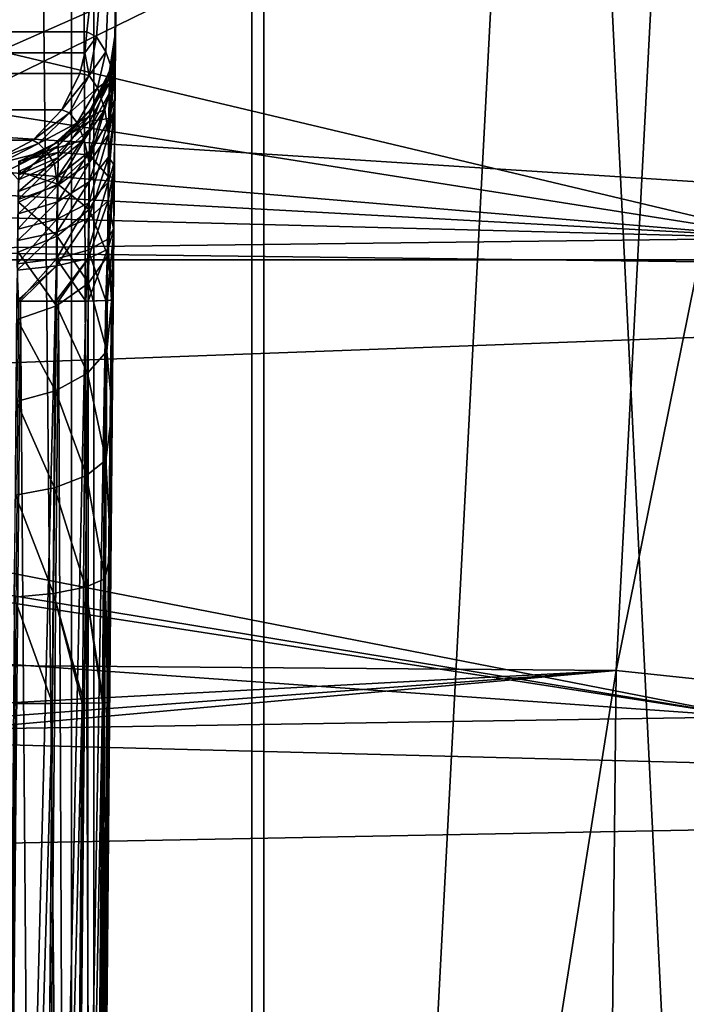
# Model space of a CAD drawing. Header units: millimetres. Extents: x -40 to 40, y -40 to 40.
# Tile 281 of 341: x 29.6 to 32.1, y -4.6 to -1. Entities that reach past the tile are written whole.
import ezdxf

# ---------------------------------------------------------------- set-up
doc = ezdxf.new("R2010")
doc.units = ezdxf.units.MM
doc.header["$LTSCALE"] = 26.699852
for name, color, linetype in [('1', 7, 'CONTINUOUS'), ('104', 7, 'CONTINUOUS'), ('105', 7, 'CONTINUOUS'), ('106', 7, 'CONTINUOUS'), ('109', 7, 'CONTINUOUS'), ('139', 7, 'CONTINUOUS'), ('16', 7, 'CONTINUOUS'), ('161', 7, 'CONTINUOUS'), ('162', 7, 'CONTINUOUS'), ('372', 7, 'CONTINUOUS'), ('373', 7, 'CONTINUOUS'), ('374', 7, 'CONTINUOUS'), ('375', 7, 'CONTINUOUS'), ('376', 7, 'CONTINUOUS'), ('48', 7, 'CONTINUOUS'), ('60', 7, 'CONTINUOUS'), ('715', 7, 'CONTINUOUS'), ('716', 7, 'CONTINUOUS'), ('717', 7, 'CONTINUOUS'), ('718', 7, 'CONTINUOUS')]:
    doc.layers.add(name, color=color, linetype=linetype)

msp = doc.modelspace()

# ---------------------------------------------------------------- linework, layer by layer
at = {"layer": '1', "linetype": 'Continuous'}
for points in [[(30.5342, -25.0582), (27.9309, 27.9306), (27.9306, -27.9309), (30.5342, -25.0582)], [(30.5341, 25.0583), (27.9309, 27.9306), (30.5342, -25.0582), (30.5341, 25.0583)], [(32.843, 21.9451), (30.5341, 25.0583), (32.8434, -21.9445), (32.843, 21.9451)], [(32.8434, -21.9445), (30.5341, 25.0583), (30.5342, -25.0582), (32.8434, -21.9445)]]:
    msp.add_3dface(points, dxfattribs=at)
at = {"layer": '104', "linetype": 'Continuous'}
for points in [[(25.272, -3.2921, -730), (32, 0, -730), (25.9938, -2.6527, -730), (25.272, -3.2921, -730)], [(31.8247, -3.3452, -730), (32, 0, -730), (25.272, -3.2921, -730), (31.8247, -3.3452, -730)], [(25.9938, -2.6527, -730), (32, 0, -730), (26.5416, -1.8593, -730), (25.9938, -2.6527, -730)], [(26.5416, -1.8593, -730), (32, 0, -730), (26.8837, -0.9576, -730), (26.5416, -1.8593, -730)], [(24.4186, -3.74, -730), (31.8247, -3.3452, -730), (25.272, -3.2921, -730), (24.4186, -3.74, -730)], [(31.8247, -3.3452, -730), (23.483, -3.9707, -730), (5.6924, -5.6921, -730), (31.8247, -3.3452, -730)], [(31.3007, -6.6534, -730), (31.8247, -3.3452, -730), (5.6924, -5.6921, -730), (31.3007, -6.6534, -730)], [(23.483, -3.9707, -730), (31.8247, -3.3452, -730), (24.4186, -3.74, -730), (23.483, -3.9707, -730)]]:
    msp.add_3dface(points, dxfattribs=at)
at = {"layer": '105', "linetype": 'Continuous'}
for points in [[(32.5, 0, -730.5), (31.8247, -3.3452, -730), (32.322, -3.3972, -730.5), (32.5, 0, -730.5)], [(32, 0, -730), (31.8247, -3.3452, -730), (32.5, 0, -730.5), (32, 0, -730)], [(31.8247, -3.3452, -730), (31.3007, -6.6534, -730), (31.7898, -6.7571, -730.5), (31.8247, -3.3452, -730)], [(32.322, -3.3972, -730.5), (31.8247, -3.3452, -730), (31.7898, -6.7571, -730.5), (32.322, -3.3972, -730.5)]]:
    msp.add_3dface(points, dxfattribs=at)
at = {"layer": '106', "linetype": 'Continuous'}
for points in [[(32.322, -3.3972, -730.5), (31.7898, -6.7571, -730.5), (32.3094, -3.515, -733), (32.322, -3.3972, -730.5)], [(32.3094, -3.515, -733), (31.7898, -6.7571, -730.5), (31.74, -6.9873, -733), (32.3094, -3.515, -733)]]:
    msp.add_3dface(points, dxfattribs=at)
at = {"layer": '109', "linetype": 'Continuous'}
for points in [[(25.05, 0, -733), (32.4523, -1.7603, -733), (24.9669, -0.5777, -733), (25.05, 0, -733)], [(32.5, 0, -733), (32.4523, -1.7603, -733), (25.05, 0, -733), (32.5, 0, -733)], [(24.9669, -0.5777, -733), (32.4523, -1.7603, -733), (24.7243, -1.1088, -733), (24.9669, -0.5777, -733)], [(24.7243, -1.1088, -733), (32.4523, -1.7603, -733), (24.3422, -1.5495, -733), (24.7243, -1.1088, -733)], [(24.3422, -1.5495, -733), (32.4523, -1.7603, -733), (23.8516, -1.8648, -733), (24.3422, -1.5495, -733)], [(32.4523, -1.7603, -733), (32.3094, -3.515, -733), (23.8516, -1.8648, -733), (32.4523, -1.7603, -733)], [(23.8516, -1.8648, -733), (32.3094, -3.515, -733), (23.2913, -2.0292, -733), (23.8516, -1.8648, -733)], [(10.5178, -1.9662, -733), (32.3094, -3.515, -733), (9.9773, -3.8656, -733), (10.5178, -1.9662, -733)], [(22.7081, -2.0291, -733), (32.3094, -3.515, -733), (10.5178, -1.9662, -733), (22.7081, -2.0291, -733)], [(23.2913, -2.0292, -733), (32.3094, -3.515, -733), (22.7081, -2.0291, -733), (23.2913, -2.0292, -733)], [(32.3094, -3.515, -733), (31.74, -6.9873, -733), (9.9773, -3.8656, -733), (32.3094, -3.515, -733)], [(9.9773, -3.8656, -733), (31.74, -6.9873, -733), (9.0973, -5.6329, -733), (9.9773, -3.8656, -733)]]:
    msp.add_3dface(points, dxfattribs=at)
at = {"layer": '139', "linetype": 'Continuous'}
for points in [[(29.8297, -10.9064, -733), (29.5997, 11.7409, -733), (29.5992, -11.742, -733), (29.8297, -10.9064, -733)], [(29.8297, 10.9064, -733), (29.5997, 11.7409, -733), (29.8297, -10.9064, -733), (29.8297, 10.9064, -733)], [(29.9124, 10.0436, -733), (29.8297, 10.9064, -733), (29.9124, -10.0436, -733), (29.9124, 10.0436, -733)], [(29.9124, -10.0436, -733), (29.8297, 10.9064, -733), (29.8297, -10.9064, -733), (29.9124, -10.0436, -733)], [(30, 0, -733), (29.9124, 10.0436, -733), (29.9124, -10.0436, -733), (30, 0, -733)]]:
    msp.add_3dface(points, dxfattribs=at)
at = {"layer": '16', "linetype": 'Continuous'}
for points in [[(33.9501, -1.8406, -3.5), (-33.9501, 1.8406, -3.5), (33.9501, 1.8406, -3.5), (33.9501, -1.8406, -3.5)], [(-33.9501, -1.8406, -3.5), (-33.9501, 1.8406, -3.5), (33.9501, -1.8406, -3.5), (-33.9501, -1.8406, -3.5)], [(-33.9501, -1.8406, -3.5), (33.5521, -5.5004, -3.5), (-5, -5.4103, -3.5), (-33.9501, -1.8406, -3.5)], [(33.5521, -5.5004, -3.5), (-33.9501, -1.8406, -3.5), (33.9501, -1.8406, -3.5), (33.5521, -5.5004, -3.5)]]:
    msp.add_3dface(points, dxfattribs=at)
at = {"layer": '161', "linetype": 'Continuous'}
for points in [[(30, 0, -824), (29.9912, -1.0044, -820.5348), (29.9902, -1.1191, -824), (30, 0, -824)], [(30, 0, -824), (30, 0, -733), (29.9912, -1.0044, -820.5348), (30, 0, -824)], [(30, 0, -733), (29.9124, -10.0436, -733), (29.9124, -10.0436, -742.8247), (30, 0, -733)], [(29.9698, -3.4607, -742.9396), (30, 0, -733), (29.9124, -10.0436, -742.8247), (29.9698, -3.4607, -742.9396)], [(29.9746, -2.9118, -743.0104), (30, 0, -733), (29.9698, -3.4607, -742.9396), (29.9746, -2.9118, -743.0104)], [(29.9791, -2.3921, -743.2003), (30, 0, -733), (29.9746, -2.9118, -743.0104), (29.9791, -2.3921, -743.2003)], [(29.9832, -1.9272, -743.4995), (30, 0, -733), (29.9791, -2.3921, -743.2003), (29.9832, -1.9272, -743.4995)], [(29.9866, -1.5384, -743.8949), (30, 0, -733), (29.9832, -1.9272, -743.4995), (29.9866, -1.5384, -743.8949)], [(29.9891, -1.2462, -744.3666), (30, 0, -733), (29.9866, -1.5384, -743.8949), (29.9891, -1.2462, -744.3666)], [(29.9907, -1.0656, -744.8891), (30, 0, -733), (29.9891, -1.2462, -744.3666), (29.9907, -1.0656, -744.8891)], [(29.9912, -1.0044, -745.4392), (30, 0, -733), (29.9907, -1.0656, -744.8891), (29.9912, -1.0044, -745.4392)], [(29.9912, -1.0044, -820.5348), (30, 0, -733), (29.9912, -1.0044, -745.4392), (29.9912, -1.0044, -820.5348)], [(29.9902, -1.1191, -824), (29.9912, -1.0044, -820.5348), (29.9889, -1.2735, -823.7827), (29.9902, -1.1191, -824)], [(29.9912, -1.0044, -820.5348), (29.9909, -1.0377, -820.7908), (29.9889, -1.2735, -823.7827), (29.9912, -1.0044, -820.5348)], [(29.9901, -1.1355, -821.0299), (29.9827, -1.9869, -823.4653), (29.9909, -1.0377, -820.7908), (29.9901, -1.1355, -821.0299)], [(29.9909, -1.0377, -820.7908), (29.9827, -1.9869, -823.4653), (29.985, -1.7239, -823.5053), (29.9909, -1.0377, -820.7908)], [(29.9871, -1.48, -823.6137), (29.9909, -1.0377, -820.7908), (29.985, -1.7239, -823.5053), (29.9871, -1.48, -823.6137)], [(29.9889, -1.2735, -823.7827), (29.9909, -1.0377, -820.7908), (29.9871, -1.48, -823.6137), (29.9889, -1.2735, -823.7827)], [(29.9887, -1.2908, -821.2354), (29.9827, -1.9869, -823.4653), (29.9901, -1.1355, -821.0299), (29.9887, -1.2908, -821.2354)], [(29.987, -1.4942, -821.3949), (29.9827, -1.9869, -823.4653), (29.9887, -1.2908, -821.2354), (29.987, -1.4942, -821.3949)], [(29.9849, -1.7314, -821.4969), (29.9827, -1.9869, -823.4653), (29.987, -1.4942, -821.3949), (29.9849, -1.7314, -821.4969)], [(29.9124, -10.0436, -823.3247), (29.9827, -1.9869, -823.4653), (29.9849, -1.7314, -821.4969), (29.9124, -10.0436, -823.3247)], [(29.9827, -1.9869, -821.5347), (29.9124, -10.0436, -823.3247), (29.9849, -1.7314, -821.4969), (29.9827, -1.9869, -821.5347)], [(29.9124, -10.0436, -821.6753), (29.9124, -10.0436, -823.3247), (29.9827, -1.9869, -821.5347), (29.9124, -10.0436, -821.6753)]]:
    msp.add_3dface(points, dxfattribs=at)
at = {"layer": '162', "linetype": 'Continuous'}
for points in [[(29.7063, -10.0489, -823.729), (29.5668, -10.0489, -823.8001), (29.7714, -1.9922, -823.8734), (29.7063, -10.0489, -823.729)], [(29.7714, -1.9922, -823.8734), (29.5668, -10.0489, -823.8001), (29.6366, -1.9922, -823.9409), (29.7714, -1.9922, -823.8734)], [(29.817, -10.0479, -823.6183), (29.7063, -10.0489, -823.729), (29.8825, -1.9913, -823.7654), (29.817, -10.0479, -823.6183)], [(29.8825, -1.9913, -823.7654), (29.7063, -10.0489, -823.729), (29.7714, -1.9922, -823.8734), (29.8825, -1.9913, -823.7654)], [(29.888, -10.0461, -823.4787), (29.817, -10.0479, -823.6183), (29.9563, -1.9895, -823.6254), (29.888, -10.0461, -823.4787)], [(29.9563, -1.9895, -823.6254), (29.817, -10.0479, -823.6183), (29.8825, -1.9913, -823.7654), (29.9563, -1.9895, -823.6254)], [(29.9827, -1.9869, -823.4653), (29.888, -10.0461, -823.4787), (29.9762, -1.9882, -823.5452), (29.9827, -1.9869, -823.4653)], [(29.9827, -1.9869, -823.4653), (29.9124, -10.0436, -823.3247), (29.888, -10.0461, -823.4787), (29.9827, -1.9869, -823.4653)], [(29.9762, -1.9882, -823.5452), (29.888, -10.0461, -823.4787), (29.9563, -1.9895, -823.6254), (29.9762, -1.9882, -823.5452)]]:
    msp.add_3dface(points, dxfattribs=at)
at = {"layer": '372', "linetype": 'Continuous'}
for points in [[(29.9434, -3.4633, -743.0997), (29.8167, -10.0479, -743.1187), (29.8766, -3.465, -743.2302), (29.9434, -3.4633, -743.0997)], [(29.8879, -10.0461, -742.9792), (29.8167, -10.0479, -743.1187), (29.9434, -3.4633, -743.0997), (29.8879, -10.0461, -742.9792)], [(29.9698, -3.4607, -742.9396), (29.9124, -10.0436, -742.8247), (29.8879, -10.0461, -742.9792), (29.9698, -3.4607, -742.9396)], [(29.9698, -3.4607, -742.9396), (29.8879, -10.0461, -742.9792), (29.9634, -3.4621, -743.0195), (29.9698, -3.4607, -742.9396)], [(29.9634, -3.4621, -743.0195), (29.8879, -10.0461, -742.9792), (29.9477, -3.4631, -743.0865), (29.9634, -3.4621, -743.0195)], [(29.9477, -3.4631, -743.0865), (29.8879, -10.0461, -742.9792), (29.9434, -3.4633, -743.0997), (29.9477, -3.4631, -743.0865)], [(29.7601, -3.466, -743.3466), (29.5664, -10.0489, -743.3003), (29.6238, -3.466, -743.4152), (29.7601, -3.466, -743.3466)], [(29.7059, -10.0489, -743.2293), (29.5664, -10.0489, -743.3003), (29.7601, -3.466, -743.3466), (29.7059, -10.0489, -743.2293)], [(29.8696, -3.4651, -743.2397), (29.7059, -10.0489, -743.2293), (29.7601, -3.466, -743.3466), (29.8696, -3.4651, -743.2397)], [(29.8167, -10.0479, -743.1187), (29.7059, -10.0489, -743.2293), (29.8696, -3.4651, -743.2397), (29.8167, -10.0479, -743.1187)], [(29.8766, -3.465, -743.2302), (29.8167, -10.0479, -743.1187), (29.8696, -3.4651, -743.2397), (29.8766, -3.465, -743.2302)]]:
    msp.add_3dface(points, dxfattribs=at)
at = {"layer": '373', "linetype": 'Continuous'}
for points in [[(29.9912, -1.0044, -745.4392), (29.9907, -1.0656, -744.8891), (29.9691, -1.1471, -745.4392), (29.9912, -1.0044, -745.4392)], [(29.9907, -1.0656, -744.8891), (29.9891, -1.2462, -744.3666), (29.9675, -1.3228, -744.5468), (29.9907, -1.0656, -744.8891)], [(29.9688, -1.1913, -744.9844), (29.9907, -1.0656, -744.8891), (29.9675, -1.3228, -744.5468), (29.9688, -1.1913, -744.9844)], [(29.9691, -1.1471, -745.4392), (29.9907, -1.0656, -744.8891), (29.9688, -1.1913, -744.9844), (29.9691, -1.1471, -745.4392)], [(29.9691, -1.1471, -745.4392), (29.9688, -1.1913, -744.9844), (29.9659, -1.1572, -745.4392), (29.9691, -1.1471, -745.4392)], [(29.9659, -1.1572, -745.4392), (29.9688, -1.1913, -744.9844), (29.898, -1.2907, -745.4392), (29.9659, -1.1572, -745.4392)], [(29.898, -1.2907, -745.4392), (29.9688, -1.1913, -744.9844), (29.8976, -1.3324, -745.0122), (29.898, -1.2907, -745.4392)], [(29.9688, -1.1913, -744.9844), (29.9675, -1.3228, -744.5468), (29.8976, -1.3324, -745.0122), (29.9688, -1.1913, -744.9844)], [(29.9891, -1.2462, -744.3666), (29.9866, -1.5384, -743.8949), (29.9656, -1.5363, -744.1428), (29.9891, -1.2462, -744.3666)], [(29.9675, -1.3228, -744.5468), (29.9891, -1.2462, -744.3666), (29.9656, -1.5363, -744.1428), (29.9675, -1.3228, -744.5468)], [(29.898, -1.2907, -745.4392), (29.8976, -1.3324, -745.0122), (29.7899, -1.401, -745.4392), (29.898, -1.2907, -745.4392)], [(29.8976, -1.3324, -745.0122), (29.8964, -1.4557, -744.6014), (29.7811, -1.4465, -745.0349), (29.8976, -1.3324, -745.0122)], [(29.7815, -1.4071, -745.4392), (29.8976, -1.3324, -745.0122), (29.7811, -1.4465, -745.0349), (29.7815, -1.4071, -745.4392)], [(29.7899, -1.401, -745.4392), (29.8976, -1.3324, -745.0122), (29.7815, -1.4071, -745.4392), (29.7899, -1.401, -745.4392)], [(29.9675, -1.3228, -744.5468), (29.9656, -1.5363, -744.1428), (29.8964, -1.4557, -744.6014), (29.9675, -1.3228, -744.5468)], [(29.8976, -1.3324, -745.0122), (29.9675, -1.3228, -744.5468), (29.8964, -1.4557, -744.6014), (29.8976, -1.3324, -745.0122)], [(29.7815, -1.4071, -745.4392), (29.7811, -1.4465, -745.0349), (29.6505, -1.474, -745.4392), (29.7815, -1.4071, -745.4392)], [(29.7811, -1.4465, -745.0349), (29.7799, -1.5633, -744.6458), (29.6373, -1.5161, -745.0488), (29.7811, -1.4465, -745.0349)], [(29.6377, -1.4781, -745.4392), (29.7811, -1.4465, -745.0349), (29.6373, -1.5161, -745.0488), (29.6377, -1.4781, -745.4392)], [(29.6505, -1.474, -745.4392), (29.7811, -1.4465, -745.0349), (29.6377, -1.4781, -745.4392), (29.6505, -1.474, -745.4392)], [(29.7811, -1.4465, -745.0349), (29.8964, -1.4557, -744.6014), (29.7799, -1.5633, -744.6458), (29.7811, -1.4465, -745.0349)], [(29.8964, -1.4557, -744.6014), (29.8944, -1.6562, -744.2222), (29.7799, -1.5633, -744.6458), (29.8964, -1.4557, -744.6014)], [(29.8964, -1.4557, -744.6014), (29.9656, -1.5363, -744.1428), (29.8944, -1.6562, -744.2222), (29.8964, -1.4557, -744.6014)], [(29.6373, -1.5161, -745.0488), (29.7799, -1.5633, -744.6458), (29.6361, -1.6288, -744.6731), (29.6373, -1.5161, -745.0488)], [(29.9656, -1.5363, -744.1428), (29.9629, -1.8238, -743.7878), (29.8944, -1.6562, -744.2222), (29.9656, -1.5363, -744.1428)], [(29.9656, -1.5363, -744.1428), (29.9866, -1.5384, -743.8949), (29.9629, -1.8238, -743.7878), (29.9656, -1.5363, -744.1428)], [(29.9866, -1.5384, -743.8949), (29.9832, -1.9272, -743.4995), (29.9629, -1.8238, -743.7878), (29.9866, -1.5384, -743.8949)], [(29.7799, -1.5633, -744.6458), (29.7779, -1.753, -744.2867), (29.6361, -1.6288, -744.6731), (29.7799, -1.5633, -744.6458)], [(29.7799, -1.5633, -744.6458), (29.8944, -1.6562, -744.2222), (29.7779, -1.753, -744.2867), (29.7799, -1.5633, -744.6458)], [(29.6361, -1.6288, -744.6731), (29.7779, -1.753, -744.2867), (29.6341, -1.8119, -744.3263), (29.6361, -1.6288, -744.6731)], [(29.8944, -1.6562, -744.2222), (29.8918, -1.926, -743.8889), (29.7779, -1.753, -744.2867), (29.8944, -1.6562, -744.2222)], [(29.8944, -1.6562, -744.2222), (29.9629, -1.8238, -743.7878), (29.8918, -1.926, -743.8889), (29.8944, -1.6562, -744.2222)], [(29.7779, -1.753, -744.2867), (29.7753, -2.0085, -743.971), (29.6341, -1.8119, -744.3263), (29.7779, -1.753, -744.2867)], [(29.7779, -1.753, -744.2867), (29.8918, -1.926, -743.8889), (29.7753, -2.0085, -743.971), (29.7779, -1.753, -744.2867)], [(29.6341, -1.8119, -744.3263), (29.7753, -2.0085, -743.971), (29.6314, -2.0585, -744.0214), (29.6341, -1.8119, -744.3263)], [(29.9629, -1.8238, -743.7878), (29.9597, -2.1743, -743.4952), (29.8918, -1.926, -743.8889), (29.9629, -1.8238, -743.7878)], [(29.9629, -1.8238, -743.7878), (29.9832, -1.9272, -743.4995), (29.9597, -2.1743, -743.4952), (29.9629, -1.8238, -743.7878)], [(29.8918, -1.926, -743.8889), (29.8885, -2.2551, -743.6141), (29.7753, -2.0085, -743.971), (29.8918, -1.926, -743.8889)], [(29.8918, -1.926, -743.8889), (29.9597, -2.1743, -743.4952), (29.8885, -2.2551, -743.6141), (29.8918, -1.926, -743.8889)], [(29.9832, -1.9272, -743.4995), (29.9791, -2.3921, -743.2003), (29.9597, -2.1743, -743.4952), (29.9832, -1.9272, -743.4995)], [(29.7753, -2.0085, -743.971), (29.772, -2.3201, -743.7106), (29.6314, -2.0585, -744.0214), (29.7753, -2.0085, -743.971)], [(29.7753, -2.0085, -743.971), (29.8885, -2.2551, -743.6141), (29.772, -2.3201, -743.7106), (29.7753, -2.0085, -743.971)], [(29.6314, -2.0585, -744.0214), (29.772, -2.3201, -743.7106), (29.6282, -2.3593, -743.7698), (29.6314, -2.0585, -744.0214)], [(29.9597, -2.1743, -743.4952), (29.9559, -2.5747, -743.2758), (29.8885, -2.2551, -743.6141), (29.9597, -2.1743, -743.4952)], [(29.9597, -2.1743, -743.4952), (29.9791, -2.3921, -743.2003), (29.9559, -2.5747, -743.2758), (29.9597, -2.1743, -743.4952)], [(29.8885, -2.2551, -743.6141), (29.8848, -2.6309, -743.4081), (29.772, -2.3201, -743.7106), (29.8885, -2.2551, -743.6141)], [(29.8885, -2.2551, -743.6141), (29.9559, -2.5747, -743.2758), (29.8848, -2.6309, -743.4081), (29.8885, -2.2551, -743.6141)], [(29.772, -2.3201, -743.7106), (29.7683, -2.676, -743.5154), (29.6282, -2.3593, -743.7698), (29.772, -2.3201, -743.7106)], [(29.772, -2.3201, -743.7106), (29.8848, -2.6309, -743.4081), (29.7683, -2.676, -743.5154), (29.772, -2.3201, -743.7106)], [(29.6282, -2.3593, -743.7698), (29.7683, -2.676, -743.5154), (29.6245, -2.7029, -743.581), (29.6282, -2.3593, -743.7698)], [(29.9791, -2.3921, -743.2003), (29.9746, -2.9118, -743.0104), (29.9559, -2.5747, -743.2758), (29.9791, -2.3921, -743.2003)], [(29.9559, -2.5747, -743.2758), (29.9519, -3.0098, -743.1378), (29.8848, -2.6309, -743.4081), (29.9559, -2.5747, -743.2758)], [(29.9559, -2.5747, -743.2758), (29.9746, -2.9118, -743.0104), (29.9519, -3.0098, -743.1378), (29.9559, -2.5747, -743.2758)], [(29.8848, -2.6309, -743.4081), (29.8808, -3.0394, -743.2785), (29.7683, -2.676, -743.5154), (29.8848, -2.6309, -743.4081)], [(29.8848, -2.6309, -743.4081), (29.9519, -3.0098, -743.1378), (29.8808, -3.0394, -743.2785), (29.8848, -2.6309, -743.4081)], [(29.6245, -2.7029, -743.581), (29.7643, -3.0628, -743.3925), (29.6205, -3.0765, -743.4621), (29.6245, -2.7029, -743.581)], [(29.7683, -2.676, -743.5154), (29.7643, -3.0628, -743.3925), (29.6245, -2.7029, -743.581), (29.7683, -2.676, -743.5154)], [(29.7683, -2.676, -743.5154), (29.8808, -3.0394, -743.2785), (29.7643, -3.0628, -743.3925), (29.7683, -2.676, -743.5154)], [(29.9746, -2.9118, -743.0104), (29.9698, -3.4607, -742.9396), (29.9519, -3.0098, -743.1378), (29.9746, -2.9118, -743.0104)], [(29.9519, -3.0098, -743.1378), (29.9477, -3.4631, -743.0865), (29.8808, -3.0394, -743.2785), (29.9519, -3.0098, -743.1378)], [(29.9634, -3.4621, -743.0195), (29.9477, -3.4631, -743.0865), (29.9519, -3.0098, -743.1378), (29.9634, -3.4621, -743.0195)], [(29.9698, -3.4607, -742.9396), (29.9634, -3.4621, -743.0195), (29.9519, -3.0098, -743.1378), (29.9698, -3.4607, -742.9396)], [(29.7643, -3.0628, -743.3925), (29.7601, -3.466, -743.3466), (29.6205, -3.0765, -743.4621), (29.7643, -3.0628, -743.3925)], [(29.8696, -3.4651, -743.2397), (29.7601, -3.466, -743.3466), (29.7643, -3.0628, -743.3925), (29.8696, -3.4651, -743.2397)], [(29.8808, -3.0394, -743.2785), (29.8766, -3.465, -743.2302), (29.7643, -3.0628, -743.3925), (29.8808, -3.0394, -743.2785)], [(29.8766, -3.465, -743.2302), (29.8696, -3.4651, -743.2397), (29.7643, -3.0628, -743.3925), (29.8766, -3.465, -743.2302)], [(29.9434, -3.4633, -743.0997), (29.8766, -3.465, -743.2302), (29.8808, -3.0394, -743.2785), (29.9434, -3.4633, -743.0997)], [(29.9477, -3.4631, -743.0865), (29.9434, -3.4633, -743.0997), (29.8808, -3.0394, -743.2785), (29.9477, -3.4631, -743.0865)], [(29.7601, -3.466, -743.3466), (29.6238, -3.466, -743.4152), (29.6205, -3.0765, -743.4621), (29.7601, -3.466, -743.3466)]]:
    msp.add_3dface(points, dxfattribs=at)
at = {"layer": '374', "linetype": 'Continuous'}
for points in [[(29.9912, -1.0044, -820.5348), (29.9912, -1.0044, -745.4392), (29.9691, -1.1471, -745.4392), (29.9912, -1.0044, -820.5348)], [(29.9912, -1.0044, -820.5348), (29.9691, -1.1471, -745.4392), (29.9842, -1.0838, -820.5348), (29.9912, -1.0044, -820.5348)], [(29.9842, -1.0838, -820.5348), (29.9691, -1.1471, -745.4392), (29.9691, -1.1471, -820.5348), (29.9842, -1.0838, -820.5348)], [(29.9691, -1.1471, -820.5348), (29.9659, -1.1572, -745.4392), (29.9638, -1.1633, -820.5348), (29.9691, -1.1471, -820.5348)], [(29.9691, -1.1471, -745.4392), (29.9659, -1.1572, -745.4392), (29.9691, -1.1471, -820.5348), (29.9691, -1.1471, -745.4392)], [(29.9659, -1.1572, -745.4392), (29.898, -1.2907, -745.4392), (29.9638, -1.1633, -820.5348), (29.9659, -1.1572, -745.4392)], [(29.9638, -1.1633, -820.5348), (29.898, -1.2907, -745.4392), (29.898, -1.2908, -820.5348), (29.9638, -1.1633, -820.5348)], [(29.898, -1.2907, -745.4392), (29.7899, -1.401, -745.4392), (29.8896, -1.3022, -820.5348), (29.898, -1.2907, -745.4392)], [(29.898, -1.2908, -820.5348), (29.898, -1.2907, -745.4392), (29.8896, -1.3022, -820.5348), (29.898, -1.2908, -820.5348)], [(29.8896, -1.3022, -820.5348), (29.7899, -1.401, -745.4392), (29.7815, -1.4071, -820.5348), (29.8896, -1.3022, -820.5348)], [(29.7815, -1.4071, -745.4392), (29.6505, -1.474, -745.4392), (29.7787, -1.4091, -820.5348), (29.7815, -1.4071, -745.4392)], [(29.7815, -1.4071, -820.5348), (29.7815, -1.4071, -745.4392), (29.7787, -1.4091, -820.5348), (29.7815, -1.4071, -820.5348)], [(29.7899, -1.401, -745.4392), (29.7815, -1.4071, -745.4392), (29.7815, -1.4071, -820.5348), (29.7899, -1.401, -745.4392)], [(29.7787, -1.4091, -820.5348), (29.6505, -1.474, -745.4392), (29.6444, -1.476, -820.5348), (29.7787, -1.4091, -820.5348)], [(29.6505, -1.474, -745.4392), (29.6377, -1.4781, -745.4392), (29.6444, -1.476, -820.5348), (29.6505, -1.474, -745.4392)], [(29.6444, -1.476, -820.5348), (29.6377, -1.4781, -745.4392), (29.6379, -1.478, -820.5348), (29.6444, -1.476, -820.5348)]]:
    msp.add_3dface(points, dxfattribs=at)
at = {"layer": '375', "linetype": 'Continuous'}
for points in [[(29.9909, -1.0377, -820.7908), (29.9912, -1.0044, -820.5348), (29.969, -1.1681, -820.7235), (29.9909, -1.0377, -820.7908)], [(29.9912, -1.0044, -820.5348), (29.9842, -1.0838, -820.5348), (29.969, -1.1681, -820.7235), (29.9912, -1.0044, -820.5348)], [(29.9901, -1.1355, -821.0299), (29.9909, -1.0377, -820.7908), (29.9683, -1.2304, -820.9027), (29.9901, -1.1355, -821.0299)], [(29.9683, -1.2304, -820.9027), (29.9909, -1.0377, -820.7908), (29.969, -1.1681, -820.7235), (29.9683, -1.2304, -820.9027)], [(29.9842, -1.0838, -820.5348), (29.9691, -1.1471, -820.5348), (29.969, -1.1681, -820.7235), (29.9842, -1.0838, -820.5348)], [(29.9691, -1.1471, -820.5348), (29.9638, -1.1633, -820.5348), (29.8978, -1.3083, -820.6917), (29.9691, -1.1471, -820.5348)], [(29.969, -1.1681, -820.7235), (29.9691, -1.1471, -820.5348), (29.8978, -1.3083, -820.6917), (29.969, -1.1681, -820.7235)], [(29.9673, -1.3307, -821.0637), (29.9901, -1.1355, -821.0299), (29.9683, -1.2304, -820.9027), (29.9673, -1.3307, -821.0637)], [(29.9887, -1.2908, -821.2354), (29.9901, -1.1355, -821.0299), (29.9673, -1.3307, -821.0637), (29.9887, -1.2908, -821.2354)], [(29.9683, -1.2304, -820.9027), (29.969, -1.1681, -820.7235), (29.8972, -1.3601, -820.8408), (29.9683, -1.2304, -820.9027)], [(29.8972, -1.3601, -820.8408), (29.969, -1.1681, -820.7235), (29.8978, -1.3083, -820.6917), (29.8972, -1.3601, -820.8408)], [(29.9638, -1.1633, -820.5348), (29.898, -1.2908, -820.5348), (29.8978, -1.3083, -820.6917), (29.9638, -1.1633, -820.5348)], [(29.9673, -1.3307, -821.0637), (29.9683, -1.2304, -820.9027), (29.8962, -1.4435, -820.9746), (29.9673, -1.3307, -821.0637)], [(29.8962, -1.4435, -820.9746), (29.9683, -1.2304, -820.9027), (29.8972, -1.3601, -820.8408), (29.8962, -1.4435, -820.9746)], [(29.898, -1.2908, -820.5348), (29.8896, -1.3022, -820.5348), (29.7813, -1.4218, -820.6659), (29.898, -1.2908, -820.5348)], [(29.8978, -1.3083, -820.6917), (29.898, -1.2908, -820.5348), (29.7813, -1.4218, -820.6659), (29.8978, -1.3083, -820.6917)], [(29.9659, -1.464, -821.1985), (29.9887, -1.2908, -821.2354), (29.9673, -1.3307, -821.0637), (29.9659, -1.464, -821.1985)], [(29.987, -1.4942, -821.3949), (29.9887, -1.2908, -821.2354), (29.9659, -1.464, -821.1985), (29.987, -1.4942, -821.3949)], [(29.8972, -1.3601, -820.8408), (29.8978, -1.3083, -820.6917), (29.7807, -1.465, -820.7904), (29.8972, -1.3601, -820.8408)], [(29.7807, -1.465, -820.7904), (29.8978, -1.3083, -820.6917), (29.7813, -1.4218, -820.6659), (29.7807, -1.465, -820.7904)], [(29.8896, -1.3022, -820.5348), (29.7815, -1.4071, -820.5348), (29.7813, -1.4218, -820.6659), (29.8896, -1.3022, -820.5348)], [(29.9659, -1.464, -821.1985), (29.9673, -1.3307, -821.0637), (29.8948, -1.5544, -821.0867), (29.9659, -1.464, -821.1985)], [(29.8948, -1.5544, -821.0867), (29.9673, -1.3307, -821.0637), (29.8962, -1.4435, -820.9746), (29.8948, -1.5544, -821.0867)], [(29.8962, -1.4435, -820.9746), (29.8972, -1.3601, -820.8408), (29.7796, -1.5347, -820.9022), (29.8962, -1.4435, -820.9746)], [(29.7796, -1.5347, -820.9022), (29.8972, -1.3601, -820.8408), (29.7807, -1.465, -820.7904), (29.7796, -1.5347, -820.9022)], [(29.7815, -1.4071, -820.5348), (29.7787, -1.4091, -820.5348), (29.6375, -1.4909, -820.65), (29.7815, -1.4071, -820.5348)], [(29.7813, -1.4218, -820.6659), (29.7815, -1.4071, -820.5348), (29.6375, -1.4909, -820.65), (29.7813, -1.4218, -820.6659)], [(29.6369, -1.5289, -820.7594), (29.7813, -1.4218, -820.6659), (29.6375, -1.4909, -820.65), (29.6369, -1.5289, -820.7594)], [(29.7807, -1.465, -820.7904), (29.7813, -1.4218, -820.6659), (29.6369, -1.5289, -820.7594), (29.7807, -1.465, -820.7904)], [(29.7787, -1.4091, -820.5348), (29.6444, -1.476, -820.5348), (29.6375, -1.4909, -820.65), (29.7787, -1.4091, -820.5348)], [(29.6358, -1.59, -820.8578), (29.7807, -1.465, -820.7904), (29.6369, -1.5289, -820.7594), (29.6358, -1.59, -820.8578)], [(29.7796, -1.5347, -820.9022), (29.7807, -1.465, -820.7904), (29.6358, -1.59, -820.8578), (29.7796, -1.5347, -820.9022)], [(29.6444, -1.476, -820.5348), (29.6379, -1.478, -820.5348), (29.6375, -1.4909, -820.65), (29.6444, -1.476, -820.5348)], [(29.8948, -1.5544, -821.0867), (29.8962, -1.4435, -820.9746), (29.7783, -1.6273, -820.9959), (29.8948, -1.5544, -821.0867)], [(29.7783, -1.6273, -820.9959), (29.8962, -1.4435, -820.9746), (29.7796, -1.5347, -820.9022), (29.7783, -1.6273, -820.9959)], [(29.9643, -1.6237, -821.3004), (29.9659, -1.464, -821.1985), (29.8932, -1.6872, -821.1714), (29.9643, -1.6237, -821.3004)], [(29.8932, -1.6872, -821.1714), (29.9659, -1.464, -821.1985), (29.8948, -1.5544, -821.0867), (29.8932, -1.6872, -821.1714)], [(29.9643, -1.6237, -821.3004), (29.987, -1.4942, -821.3949), (29.9659, -1.464, -821.1985), (29.9643, -1.6237, -821.3004)], [(29.9849, -1.7314, -821.4969), (29.987, -1.4942, -821.3949), (29.9643, -1.6237, -821.3004), (29.9849, -1.7314, -821.4969)], [(29.7783, -1.6273, -820.9959), (29.7796, -1.5347, -820.9022), (29.6345, -1.6713, -820.9403), (29.7783, -1.6273, -820.9959)], [(29.6345, -1.6713, -820.9403), (29.7796, -1.5347, -820.9022), (29.6358, -1.59, -820.8578), (29.6345, -1.6713, -820.9403)], [(29.8932, -1.6872, -821.1714), (29.8948, -1.5544, -821.0867), (29.7767, -1.7382, -821.0668), (29.8932, -1.6872, -821.1714)], [(29.7767, -1.7382, -821.0668), (29.8948, -1.5544, -821.0867), (29.7783, -1.6273, -820.9959), (29.7767, -1.7382, -821.0668)], [(29.9625, -1.8017, -821.3645), (29.9643, -1.6237, -821.3004), (29.8914, -1.8352, -821.2247), (29.9625, -1.8017, -821.3645)], [(29.8914, -1.8352, -821.2247), (29.9643, -1.6237, -821.3004), (29.8932, -1.6872, -821.1714), (29.8914, -1.8352, -821.2247)], [(29.9625, -1.8017, -821.3645), (29.9849, -1.7314, -821.4969), (29.9643, -1.6237, -821.3004), (29.9625, -1.8017, -821.3645)], [(29.7767, -1.7382, -821.0668), (29.7783, -1.6273, -820.9959), (29.6329, -1.7687, -821.0027), (29.7767, -1.7382, -821.0668)], [(29.6329, -1.7687, -821.0027), (29.7783, -1.6273, -820.9959), (29.6345, -1.6713, -820.9403), (29.6329, -1.7687, -821.0027)], [(29.7748, -1.8618, -821.1114), (29.8932, -1.6872, -821.1714), (29.7767, -1.7382, -821.0668), (29.7748, -1.8618, -821.1114)], [(29.8914, -1.8352, -821.2247), (29.8932, -1.6872, -821.1714), (29.7748, -1.8618, -821.1114), (29.8914, -1.8352, -821.2247)], [(29.9605, -1.9893, -821.3876), (29.9849, -1.7314, -821.4969), (29.9625, -1.8017, -821.3645), (29.9605, -1.9893, -821.3876)], [(29.9827, -1.9869, -821.5347), (29.9849, -1.7314, -821.4969), (29.9605, -1.9893, -821.3876), (29.9827, -1.9869, -821.5347)], [(29.7748, -1.8618, -821.1114), (29.7767, -1.7382, -821.0668), (29.631, -1.8775, -821.0422), (29.7748, -1.8618, -821.1114)], [(29.631, -1.8775, -821.0422), (29.7767, -1.7382, -821.0668), (29.6329, -1.7687, -821.0027), (29.631, -1.8775, -821.0422)], [(29.9583, -1.9894, -821.3807), (29.9625, -1.8017, -821.3645), (29.8908, -1.9911, -821.246), (29.9583, -1.9894, -821.3807)], [(29.8908, -1.9911, -821.246), (29.9625, -1.8017, -821.3645), (29.8914, -1.8352, -821.2247), (29.8908, -1.9911, -821.246)], [(29.9605, -1.9893, -821.3876), (29.9625, -1.8017, -821.3645), (29.9583, -1.9894, -821.3807), (29.9605, -1.9893, -821.3876)], [(29.773, -1.9922, -821.1277), (29.8914, -1.8352, -821.2247), (29.7748, -1.8618, -821.1114), (29.773, -1.9922, -821.1277)], [(29.7828, -1.9921, -821.1349), (29.8914, -1.8352, -821.2247), (29.773, -1.9922, -821.1277), (29.7828, -1.9921, -821.1349)], [(29.8908, -1.9911, -821.246), (29.8914, -1.8352, -821.2247), (29.7828, -1.9921, -821.1349), (29.8908, -1.9911, -821.246)], [(29.6427, -1.9922, -821.0611), (29.7748, -1.8618, -821.1114), (29.6291, -1.9922, -821.0567), (29.6427, -1.9922, -821.0611)], [(29.6291, -1.9922, -821.0567), (29.7748, -1.8618, -821.1114), (29.631, -1.8775, -821.0422), (29.6291, -1.9922, -821.0567)], [(29.773, -1.9922, -821.1277), (29.7748, -1.8618, -821.1114), (29.6427, -1.9922, -821.0611), (29.773, -1.9922, -821.1277)]]:
    msp.add_3dface(points, dxfattribs=at)
at = {"layer": '376', "linetype": 'Continuous'}
for points in [[(29.7059, -10.0489, -821.2707), (29.6427, -1.9922, -821.0611), (29.5664, -10.0489, -821.1997), (29.7059, -10.0489, -821.2707)], [(29.6427, -1.9922, -821.0611), (29.6291, -1.9922, -821.0567), (29.5664, -10.0489, -821.1997), (29.6427, -1.9922, -821.0611)], [(29.773, -1.9922, -821.1277), (29.6427, -1.9922, -821.0611), (29.7059, -10.0489, -821.2707), (29.773, -1.9922, -821.1277)], [(29.7828, -1.9921, -821.1349), (29.773, -1.9922, -821.1277), (29.7059, -10.0489, -821.2707), (29.7828, -1.9921, -821.1349)], [(29.8167, -10.0479, -821.3813), (29.7828, -1.9921, -821.1349), (29.7059, -10.0489, -821.2707), (29.8167, -10.0479, -821.3813)], [(29.8908, -1.9911, -821.246), (29.7828, -1.9921, -821.1349), (29.8167, -10.0479, -821.3813), (29.8908, -1.9911, -821.246)], [(29.8879, -10.0461, -821.5208), (29.8908, -1.9911, -821.246), (29.8167, -10.0479, -821.3813), (29.8879, -10.0461, -821.5208)], [(29.9124, -10.0436, -821.6753), (29.9583, -1.9894, -821.3807), (29.8879, -10.0461, -821.5208), (29.9124, -10.0436, -821.6753)], [(29.9583, -1.9894, -821.3807), (29.8908, -1.9911, -821.246), (29.8879, -10.0461, -821.5208), (29.9583, -1.9894, -821.3807)], [(29.9124, -10.0436, -821.6753), (29.9827, -1.9869, -821.5347), (29.9605, -1.9893, -821.3876), (29.9124, -10.0436, -821.6753)], [(29.9124, -10.0436, -821.6753), (29.9605, -1.9893, -821.3876), (29.9583, -1.9894, -821.3807), (29.9124, -10.0436, -821.6753)]]:
    msp.add_3dface(points, dxfattribs=at)
at = {"layer": '48', "linetype": 'Continuous'}
for points in [[(7.9465, 0, -14), (37.7549, -1.9155, -14), (7.7938, -1.5503, -14), (7.9465, 0, -14)], [(37.8035, 0, -14), (37.7549, -1.9155, -14), (7.9465, 0, -14), (37.8035, 0, -14)], [(7.7938, -1.5503, -14), (37.7549, -1.9155, -14), (7.3415, -3.0413, -14), (7.7938, -1.5503, -14)], [(37.7549, -1.9155, -14), (37.6094, -3.8257, -14), (7.3415, -3.0413, -14), (37.7549, -1.9155, -14)], [(7.3415, -3.0413, -14), (37.6094, -3.8257, -14), (6.6072, -4.415, -14), (7.3415, -3.0413, -14)], [(37.6094, -3.8257, -14), (37.0295, -7.6106, -14), (6.6072, -4.415, -14), (37.6094, -3.8257, -14)], [(6.6072, -4.415, -14), (37.0295, -7.6106, -14), (5.6189, -5.6192, -14), (6.6072, -4.415, -14)]]:
    msp.add_3dface(points, dxfattribs=at)
at = {"layer": '60', "linetype": 'Continuous'}
for points in [[(28.4837, 20.6961, -11.5), (28.4841, -20.6956, -11.5), (30.4907, 17.6058, -11.5), (28.4837, 20.6961, -11.5)], [(28.4841, -20.6956, -11.5), (30.491, -17.6053, -11.5), (30.4907, 17.6058, -11.5), (28.4841, -20.6956, -11.5)], [(30.4907, 17.6058, -11.5), (30.491, -17.6053, -11.5), (32.164, 14.3221, -11.5), (30.4907, 17.6058, -11.5)], [(30.491, -17.6053, -11.5), (32.1643, -14.3216, -11.5), (32.164, 14.3221, -11.5), (30.491, -17.6053, -11.5)]]:
    msp.add_3dface(points, dxfattribs=at)
at = {"layer": '715', "linetype": 'Continuous'}
for points in [[(1.9349, -0.8077, -972.9804), (30, 0, -824), (2.9479, -1.0044, -967.5923), (1.9349, -0.8077, -972.9804)], [(2.9479, -1.0044, -967.5923), (30, 0, -824), (29.886, -1.0044, -824.5577), (2.9479, -1.0044, -967.5923)], [(29.886, -1.0044, -824.5577), (30, 0, -824), (29.9221, -1.023, -824.3653), (29.886, -1.0044, -824.5577)], [(29.9221, -1.023, -824.3653), (30, 0, -824), (29.9561, -1.0777, -824.182), (29.9221, -1.023, -824.3653)], [(30, 0, -824), (29.9876, -1.167, -824.011), (29.9561, -1.0777, -824.182), (30, 0, -824)], [(29.9876, -1.167, -824.011), (30, 0, -824), (29.9895, -1.1439, -824.0016), (29.9876, -1.167, -824.011)], [(30, 0, -824), (29.9902, -1.1191, -824), (29.9895, -1.1439, -824.0016), (30, 0, -824)]]:
    msp.add_3dface(points, dxfattribs=at)
at = {"layer": '716', "linetype": 'Continuous'}
for points in [[(29.9895, -1.1439, -824.0016), (29.9902, -1.1191, -824), (29.966, -1.3804, -823.8827), (29.9895, -1.1439, -824.0016)], [(29.9902, -1.1191, -824), (29.9889, -1.2735, -823.7827), (29.966, -1.3804, -823.8827), (29.9902, -1.1191, -824)], [(29.9876, -1.167, -824.011), (29.9895, -1.1439, -824.0016), (29.966, -1.3804, -823.8827), (29.9876, -1.167, -824.011)], [(29.9516, -1.2898, -824.0811), (29.9876, -1.167, -824.011), (29.966, -1.3804, -823.8827), (29.9516, -1.2898, -824.0811)], [(29.8764, -1.3998, -824.1403), (29.9516, -1.2898, -824.0811), (29.8945, -1.4845, -823.9804), (29.8764, -1.3998, -824.1403)], [(29.8945, -1.4845, -823.9804), (29.9516, -1.2898, -824.0811), (29.966, -1.3804, -823.8827), (29.8945, -1.4845, -823.9804)], [(29.966, -1.3804, -823.8827), (29.9889, -1.2735, -823.7827), (29.9644, -1.5567, -823.7385), (29.966, -1.3804, -823.8827)], [(29.9889, -1.2735, -823.7827), (29.9871, -1.48, -823.6137), (29.9644, -1.5567, -823.7385), (29.9889, -1.2735, -823.7827)], [(29.7679, -1.4881, -824.1836), (29.8764, -1.3998, -824.1403), (29.7783, -1.5683, -824.0597), (29.7679, -1.4881, -824.1836)], [(29.7783, -1.5683, -824.0597), (29.8764, -1.3998, -824.1403), (29.8945, -1.4845, -823.9804), (29.7783, -1.5683, -824.0597)], [(29.8945, -1.4845, -823.9804), (29.966, -1.3804, -823.8827), (29.8931, -1.6313, -823.8606), (29.8945, -1.4845, -823.9804)], [(29.966, -1.3804, -823.8827), (29.9644, -1.5567, -823.7385), (29.8931, -1.6313, -823.8606), (29.966, -1.3804, -823.8827)], [(29.6356, -1.5467, -824.2071), (29.7679, -1.4881, -824.1836), (29.6351, -1.6192, -824.1083), (29.6356, -1.5467, -824.2071)], [(29.6351, -1.6192, -824.1083), (29.7679, -1.4881, -824.1836), (29.7783, -1.5683, -824.0597), (29.6351, -1.6192, -824.1083)], [(29.8945, -1.4845, -823.9804), (29.8931, -1.6313, -823.8606), (29.7768, -1.6912, -823.9595), (29.8945, -1.4845, -823.9804)], [(29.7783, -1.5683, -824.0597), (29.8945, -1.4845, -823.9804), (29.7768, -1.6912, -823.9595), (29.7783, -1.5683, -824.0597)], [(29.9871, -1.48, -823.6137), (29.9626, -1.7648, -823.6462), (29.9644, -1.5567, -823.7385), (29.9871, -1.48, -823.6137)], [(29.9871, -1.48, -823.6137), (29.985, -1.7239, -823.5053), (29.9626, -1.7648, -823.6462), (29.9871, -1.48, -823.6137)], [(29.7783, -1.5683, -824.0597), (29.7768, -1.6912, -823.9595), (29.6335, -1.7273, -824.0202), (29.7783, -1.5683, -824.0597)], [(29.6351, -1.6192, -824.1083), (29.7783, -1.5683, -824.0597), (29.6335, -1.7273, -824.0202), (29.6351, -1.6192, -824.1083)], [(29.9626, -1.7648, -823.6462), (29.8914, -1.8045, -823.7839), (29.9644, -1.5567, -823.7385), (29.9626, -1.7648, -823.6462)], [(29.9644, -1.5567, -823.7385), (29.8914, -1.8045, -823.7839), (29.8931, -1.6313, -823.8606), (29.9644, -1.5567, -823.7385)], [(29.8914, -1.8045, -823.7839), (29.7751, -1.8361, -823.8955), (29.8931, -1.6313, -823.8606), (29.8914, -1.8045, -823.7839)], [(29.8931, -1.6313, -823.8606), (29.7751, -1.8361, -823.8955), (29.7768, -1.6912, -823.9595), (29.8931, -1.6313, -823.8606)], [(29.7751, -1.8361, -823.8955), (29.6316, -1.8548, -823.9638), (29.7768, -1.6912, -823.9595), (29.7751, -1.8361, -823.8955)], [(29.7768, -1.6912, -823.9595), (29.6316, -1.8548, -823.9638), (29.6335, -1.7273, -824.0202), (29.7768, -1.6912, -823.9595)], [(29.985, -1.7239, -823.5053), (29.9762, -1.9882, -823.5452), (29.9626, -1.7648, -823.6462), (29.985, -1.7239, -823.5053)], [(29.985, -1.7239, -823.5053), (29.9827, -1.9869, -823.4653), (29.9762, -1.9882, -823.5452), (29.985, -1.7239, -823.5053)], [(29.9626, -1.7648, -823.6462), (29.9563, -1.9895, -823.6254), (29.8914, -1.8045, -823.7839), (29.9626, -1.7648, -823.6462)], [(29.9762, -1.9882, -823.5452), (29.9563, -1.9895, -823.6254), (29.9626, -1.7648, -823.6462), (29.9762, -1.9882, -823.5452)], [(29.7751, -1.8361, -823.8955), (29.6366, -1.9922, -823.9409), (29.6316, -1.8548, -823.9638), (29.7751, -1.8361, -823.8955)], [(29.7714, -1.9922, -823.8734), (29.6366, -1.9922, -823.9409), (29.7751, -1.8361, -823.8955), (29.7714, -1.9922, -823.8734)], [(29.8825, -1.9913, -823.7654), (29.7714, -1.9922, -823.8734), (29.7751, -1.8361, -823.8955), (29.8825, -1.9913, -823.7654)], [(29.8914, -1.8045, -823.7839), (29.8825, -1.9913, -823.7654), (29.7751, -1.8361, -823.8955), (29.8914, -1.8045, -823.7839)], [(29.9563, -1.9895, -823.6254), (29.8825, -1.9913, -823.7654), (29.8914, -1.8045, -823.7839), (29.9563, -1.9895, -823.6254)]]:
    msp.add_3dface(points, dxfattribs=at)
at = {"layer": '717', "linetype": 'Continuous'}
for points in [[(29.886, -1.0044, -824.5577), (29.9221, -1.023, -824.3653), (29.8795, -1.0816, -824.5565), (29.886, -1.0044, -824.5577)], [(29.8795, -1.0816, -824.5565), (29.9221, -1.023, -824.3653), (29.895, -1.1644, -824.388), (29.8795, -1.0816, -824.5565)], [(29.9221, -1.023, -824.3653), (29.9561, -1.0777, -824.182), (29.895, -1.1644, -824.388), (29.9221, -1.023, -824.3653)], [(29.8611, -1.1573, -824.553), (29.8795, -1.0816, -824.5565), (29.895, -1.1644, -824.388), (29.8611, -1.1573, -824.553)], [(29.895, -1.1644, -824.388), (29.9561, -1.0777, -824.182), (29.9254, -1.2103, -824.2277), (29.895, -1.1644, -824.388)], [(29.9561, -1.0777, -824.182), (29.9876, -1.167, -824.011), (29.9254, -1.2103, -824.2277), (29.9561, -1.0777, -824.182)], [(29.7943, -1.291, -824.5404), (29.8611, -1.1573, -824.553), (29.895, -1.1644, -824.388), (29.7943, -1.291, -824.5404)], [(29.8223, -1.3018, -824.4014), (29.7943, -1.291, -824.5404), (29.895, -1.1644, -824.388), (29.8223, -1.3018, -824.4014)], [(29.8223, -1.3018, -824.4014), (29.895, -1.1644, -824.388), (29.9254, -1.2103, -824.2277), (29.8223, -1.3018, -824.4014)], [(29.9876, -1.167, -824.011), (29.9516, -1.2898, -824.0811), (29.9254, -1.2103, -824.2277), (29.9876, -1.167, -824.011)], [(29.8505, -1.3379, -824.266), (29.8223, -1.3018, -824.4014), (29.9254, -1.2103, -824.2277), (29.8505, -1.3379, -824.266)], [(29.9516, -1.2898, -824.0811), (29.8505, -1.3379, -824.266), (29.9254, -1.2103, -824.2277), (29.9516, -1.2898, -824.0811)], [(29.6882, -1.401, -824.5204), (29.7943, -1.291, -824.5404), (29.8223, -1.3018, -824.4014), (29.6882, -1.401, -824.5204)], [(29.9516, -1.2898, -824.0811), (29.8764, -1.3998, -824.1403), (29.8505, -1.3379, -824.266), (29.9516, -1.2898, -824.0811)], [(29.7086, -1.4137, -824.4021), (29.6882, -1.401, -824.5204), (29.8223, -1.3018, -824.4014), (29.7086, -1.4137, -824.4021)], [(29.7086, -1.4137, -824.4021), (29.8223, -1.3018, -824.4014), (29.8505, -1.3379, -824.266), (29.7086, -1.4137, -824.4021)], [(29.7374, -1.4425, -824.2878), (29.7086, -1.4137, -824.4021), (29.8505, -1.3379, -824.266), (29.7374, -1.4425, -824.2878)], [(29.8764, -1.3998, -824.1403), (29.7374, -1.4425, -824.2878), (29.8505, -1.3379, -824.266), (29.8764, -1.3998, -824.1403)], [(29.5512, -1.474, -824.4946), (29.6882, -1.401, -824.5204), (29.7086, -1.4137, -824.4021), (29.5512, -1.474, -824.4946)], [(29.8764, -1.3998, -824.1403), (29.7679, -1.4881, -824.1836), (29.7374, -1.4425, -824.2878), (29.8764, -1.3998, -824.1403)], [(29.5709, -1.4841, -824.3902), (29.5512, -1.474, -824.4946), (29.7086, -1.4137, -824.4021), (29.5709, -1.4841, -824.3902)], [(29.5709, -1.4841, -824.3902), (29.7086, -1.4137, -824.4021), (29.7374, -1.4425, -824.2878), (29.5709, -1.4841, -824.3902)], [(29.6022, -1.51, -824.2904), (29.5709, -1.4841, -824.3902), (29.7374, -1.4425, -824.2878), (29.6022, -1.51, -824.2904)], [(29.6356, -1.5467, -824.2071), (29.6022, -1.51, -824.2904), (29.7374, -1.4425, -824.2878), (29.6356, -1.5467, -824.2071)], [(29.7679, -1.4881, -824.1836), (29.6356, -1.5467, -824.2071), (29.7374, -1.4425, -824.2878), (29.7679, -1.4881, -824.1836)]]:
    msp.add_3dface(points, dxfattribs=at)
at = {"layer": '718', "linetype": 'Continuous'}
for points in [[(2.9479, -1.0044, -967.5923), (29.8795, -1.0816, -824.5565), (2.9409, -1.0838, -967.591), (2.9479, -1.0044, -967.5923)], [(2.9479, -1.0044, -967.5923), (29.886, -1.0044, -824.5577), (29.8795, -1.0816, -824.5565), (2.9479, -1.0044, -967.5923)], [(29.8795, -1.0816, -824.5565), (29.8611, -1.1573, -824.553), (2.9409, -1.0838, -967.591), (29.8795, -1.0816, -824.5565)], [(2.9409, -1.0838, -967.591), (29.8611, -1.1573, -824.553), (2.9209, -1.1633, -967.5873), (2.9409, -1.0838, -967.591)], [(2.9209, -1.1633, -967.5873), (29.7943, -1.291, -824.5404), (2.848, -1.3022, -967.5735), (2.9209, -1.1633, -967.5873)], [(29.8611, -1.1573, -824.553), (29.7943, -1.291, -824.5404), (2.9209, -1.1633, -967.5873), (29.8611, -1.1573, -824.553)], [(29.7943, -1.291, -824.5404), (29.6882, -1.401, -824.5204), (2.848, -1.3022, -967.5735), (29.7943, -1.291, -824.5404)], [(2.848, -1.3022, -967.5735), (29.6882, -1.401, -824.5204), (2.739, -1.4091, -967.553), (2.848, -1.3022, -967.5735)], [(29.6882, -1.401, -824.5204), (29.5512, -1.474, -824.4946), (2.739, -1.4091, -967.553), (29.6882, -1.401, -824.5204)]]:
    msp.add_3dface(points, dxfattribs=at)

doc.saveas('drawing.dxf')
